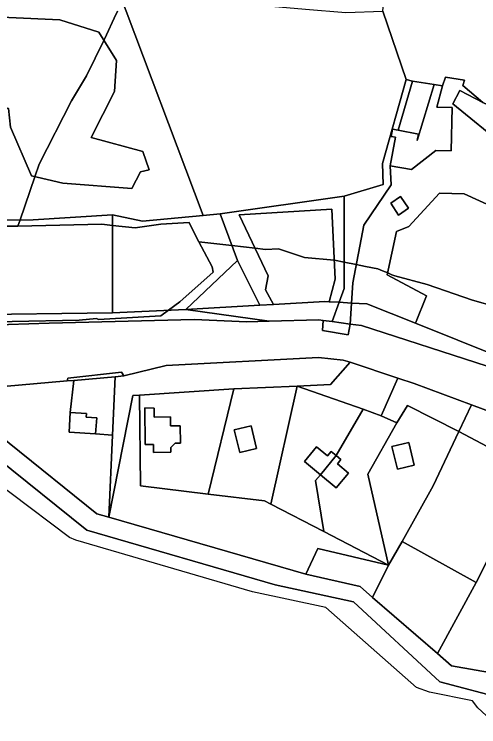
# Model space of a CAD drawing. Extents: x -477304 to -465429, y -1159113 to -1149210.
# Drawn here: x -467814.7 to -467631.9, y -1153116.4 to -1152836.1 of the extents above; entities that cross this region are included whole.
import ezdxf

# ---------------------------------------------------------------- set-up
doc = ezdxf.new("R2010")
doc.units = 0
for name, color, linetype in [('BPEJ_s', 7, 'Continuous'), ('ostatni_s', 7, 'Continuous'), ('PUPFL_s', 7, 'Continuous'), ('trav_porost_s', 7, 'Continuous'), ('voda_s', 7, 'Continuous'), ('zahrada_s', 7, 'Continuous')]:
    doc.layers.add(name, color=color, linetype=linetype)

msp = doc.modelspace()

# ---------------------------------------------------------------- linework, layer by layer
at = {"layer": 'BPEJ_s'}
for points in [[(-467774.08, -1152834.92), (-467775.37, -1152837.74), (-467778.33, -1152844.25), (-467779.38, -1152846.42), (-467786.17, -1152860.37), (-467792.11, -1152870.13), (-467804.84, -1152895.16), (-467806.52, -1152900.02), (-467812.38, -1152917), (-467813.23, -1152919.46), (-467821.7, -1152919.43)], [(-467624.98, -1152951.15), (-467634.31, -1152948.6), (-467652.13, -1152942.45), (-467664.85, -1152939.06), (-467666.04, -1152938.58), (-467667.72, -1152937.9), (-467669.76, -1152937.07), (-467671.64, -1152936.3), (-467676.48, -1152935.34), (-467680.07, -1152934.62), (-467684.83, -1152933.67), (-467688.61, -1152932.91), (-467688.75, -1152932.9), (-467700.49, -1152931.85), (-467710.67, -1152928.46), (-467715.76, -1152928.67), (-467719.84, -1152928.2), (-467729.02, -1152927.14), (-467742, -1152925.65), (-467743.68, -1152922.35), (-467745.87, -1152918.06), (-467756.91, -1152918.7), (-467767.08, -1152920.18), (-467775.99, -1152919.18), (-467780.23, -1152918.7), (-467813.23, -1152919.46), (-467812.38, -1152917), (-467806.52, -1152900.02), (-467804.84, -1152895.16), (-467792.11, -1152870.13), (-467786.17, -1152860.37), (-467779.38, -1152846.42), (-467778.33, -1152844.25), (-467775.37, -1152837.74), (-467774.08, -1152834.92)], [(-467821.7, -1152919.43), (-467813.23, -1152919.46), (-467780.23, -1152918.7), (-467775.99, -1152919.18), (-467767.08, -1152920.18), (-467756.91, -1152918.7), (-467745.87, -1152918.06), (-467743.68, -1152922.35), (-467742, -1152925.65), (-467736.76, -1152935.45), (-467736.33, -1152937.58), (-467749.48, -1152949.24), (-467753.97, -1152952.57), (-467756.91, -1152954.76), (-467781.51, -1152956.24), (-467782.35, -1152955.82), (-467789.14, -1152956.45), (-467841.9, -1152957.44)], [(-467841.9, -1152957.44), (-467789.14, -1152956.45), (-467782.35, -1152955.82), (-467781.51, -1152956.24), (-467756.91, -1152954.76), (-467753.97, -1152952.57), (-467749.48, -1152949.24), (-467736.33, -1152937.58), (-467736.76, -1152935.45), (-467742, -1152925.65), (-467729.02, -1152927.14), (-467719.84, -1152928.2), (-467715.76, -1152928.67), (-467710.67, -1152928.46), (-467700.49, -1152931.85), (-467688.75, -1152932.9), (-467688.61, -1152932.91), (-467684.83, -1152933.67), (-467680.07, -1152934.62), (-467676.48, -1152935.34), (-467671.64, -1152936.3), (-467669.76, -1152937.07), (-467667.72, -1152937.9), (-467666.04, -1152938.58), (-467664.85, -1152939.06), (-467652.13, -1152942.45), (-467634.31, -1152948.6), (-467624.98, -1152951.15)], [(-467790.42, -1153042.99), (-467792.96, -1153041.93), (-467815.91, -1153024.6), (-467831.99, -1153012.87), (-467865.92, -1153000.78), (-467867.37, -1153000), (-467887.98, -1152988.9), (-467890.52, -1152988.27), (-467936.5, -1152982.09), (-467941, -1152981.48), (-467962.05, -1152998.83), (-467962.68, -1152999.35), (-467963.46, -1153000), (-467965.18, -1153001.42), (-467971.02, -1153001.17), (-467975.36, -1153000.99), (-467976.9, -1153000), (-467984.91, -1152994.84), (-467991.91, -1152986.36), (-467998.48, -1152977.03), (-468000.81, -1152974.48), (-468003.36, -1152973.63), (-468039.36, -1152969.71)], [(-467624.13, -1153116.37), (-467632.19, -1153108.95), (-467634.31, -1153106.19), (-467651.28, -1153102.8), (-467656.37, -1153100.89), (-467692, -1153069.5), (-467720.85, -1153063.35), (-467790.42, -1153042.99), (-467792.96, -1153041.93), (-467815.91, -1153024.6)], [(-467624.13, -1153116.37), (-467632.19, -1153108.95), (-467634.31, -1153106.19), (-467651.28, -1153102.8), (-467656.37, -1153100.89), (-467692, -1153069.5), (-467720.85, -1153063.35), (-467790.42, -1153042.99)]]:
    msp.add_lwpolyline(points, dxfattribs=at)
at = {"layer": 'ostatni_s'}
for points in [[(-467669.47, -1152903.04), (-467669.8, -1152894.83), (-467660.47, -1152861.77), (-467657.9, -1152862.43), (-467663.54, -1152881.74), (-467665.78, -1152881.32), (-467666.32, -1152884.22), (-467664.68, -1152884.53), (-467666.79, -1152895.69), (-467666.37, -1152903.29), (-467677.08, -1152919.09), (-467681.43, -1152941.71), (-467681.94, -1152949.72), (-467686.84, -1152949.43), (-467684.83, -1152943.94), (-467684.83, -1152907.7)], [(-467648.37, -1152872.64), (-467642.36, -1152872.79), (-467642.78, -1152889.87), (-467648.79, -1152889.72), (-467658.32, -1152897.2), (-467666.79, -1152895.69), (-467664.68, -1152884.53), (-467666.32, -1152884.22), (-467665.78, -1152881.32), (-467663.54, -1152881.74), (-467655.62, -1152883.24), (-467656.12, -1152885.85), (-467649.46, -1152863.71), (-467646.12, -1152864.29)], [(-467982.29, -1152883.09), (-467975.69, -1152885.82), (-467971.01, -1152890.76), (-467943.37, -1152909.78), (-467925.79, -1152918.51), (-467890.85, -1152938.18), (-467872.05, -1152946.75), (-467850.53, -1152952.56), (-467839.91, -1152953.84), (-467835.76, -1152954.35), (-467775.99, -1152953.58), (-467747.08, -1152952.26), (-467714.33, -1152956.88), (-467723.17, -1152957.12), (-467743.81, -1152956.23), (-467800.9, -1152957.68), (-467832.98, -1152958.68), (-467851.78, -1152956.06), (-467870, -1152952.14), (-467897.91, -1152937.42), (-467922.77, -1152923.55), (-467969.2, -1152897.49), (-467987.04, -1152883.49)], [(-467663.4, -1152915.11), (-467666.54, -1152910.49), (-467662.63, -1152907.84), (-467659.48, -1152912.46)], [(-467693.1, -1152956.58), (-467694.78, -1152956.35), (-467714.33, -1152956.88), (-467747.08, -1152952.26), (-467718.08, -1152950.58), (-467712.6, -1152950.26), (-467692.42, -1152949.09), (-467690.73, -1152949.19), (-467686.84, -1152949.43), (-467689.62, -1152957.04)], [(-467681.94, -1152949.72), (-467682.47, -1152958), (-467689.62, -1152957.04), (-467686.84, -1152949.43)], [(-467554.98, -1153003.32), (-467628.6, -1152974.53), (-467678, -1152958.6), (-467682.47, -1152958), (-467681.94, -1152949.72), (-467675.88, -1152950.08), (-467656.74, -1152957.7), (-467623.43, -1152970.96), (-467612.33, -1152975.38), (-467551.05, -1152999.79), (-467553.68, -1153003.56)], [(-467693.34, -1152960.49), (-467693.1, -1152956.58), (-467689.62, -1152957.04), (-467682.47, -1152958), (-467683.32, -1152962.19)], [(-467768.04, -1152986.08), (-467777.48, -1153034), (-467775.96, -1153001.63), (-467774.89, -1152978.69), (-467771.57, -1152978.39), (-467754.9, -1152974.32), (-467694.97, -1152971.16), (-467685.24, -1152972.13), (-467682.47, -1152973.04), (-467690.28, -1152981.8), (-467703.29, -1152982.38), (-467728.25, -1152983.43), (-467765.35, -1152985.9)], [(-467771.57, -1152978.39), (-467774.89, -1152978.69), (-467791.23, -1152980.14), (-467793.87, -1152980.38), (-467793.53, -1152979.3), (-467772.44, -1152976.91)], [(-467791.23, -1152980.14), (-467774.89, -1152978.69), (-467775.96, -1153001.63), (-467782.62, -1153001.2), (-467782.21, -1152994.9), (-467786.3, -1152994.63), (-467786.2, -1152993.14), (-467792.59, -1152992.72)], [(-467782.62, -1153001.2), (-467793.1, -1153000.52), (-467792.59, -1152992.72), (-467786.2, -1152993.14), (-467786.3, -1152994.63), (-467782.21, -1152994.9)], [(-467751.36, -1153004.85), (-467753.03, -1153006.58), (-467753.01, -1153008.37), (-467759.84, -1153008.44), (-467759.88, -1153005.33), (-467763.15, -1153005.35), (-467763.26, -1152990.99), (-467759.66, -1152991.02), (-467759.62, -1152994.62), (-467753.2, -1152994.54), (-467753.15, -1152998.05), (-467749.34, -1152998.01), (-467749.28, -1153004.81)], [(-467728.08, -1152999.59), (-467721.48, -1152997.98), (-467719.28, -1153006.89), (-467725.89, -1153008.51)], [(-467691.36, -1153009.84), (-467689.98, -1153008.14), (-467688.05, -1153009.73), (-467694.21, -1153017.24), (-467700.46, -1153012.1), (-467695.69, -1153006.26)], [(-467666.05, -1153006.19), (-467659.43, -1153004.56), (-467657.25, -1153013.49), (-467663.84, -1153015.12)], [(-467683.19, -1153016.58), (-467687.96, -1153022.38), (-467694.21, -1153017.24), (-467688.05, -1153009.73), (-467686.13, -1153011.32), (-467687.5, -1153013.02)], [(-467673.74, -1153065.57), (-467678.57, -1153061.2), (-467699.88, -1153056.33), (-467695.2, -1153046.23), (-467667.44, -1153052.83)]]:
    msp.add_lwpolyline(points, close=True, dxfattribs=at)
for points in [[(-467606.16, -1153000.44), (-467634.68, -1152989.8), (-467657.31, -1152981.33), (-467663.66, -1152979.24), (-467682.47, -1152973.04), (-467685.24, -1152972.13), (-467694.97, -1152971.16), (-467754.9, -1152974.32), (-467771.57, -1152978.39), (-467772.44, -1152976.91), (-467793.53, -1152979.3), (-467793.87, -1152980.38), (-467818.85, -1152982.61), (-467843.14, -1152983.36), (-467847.84, -1152983.5), (-467872.93, -1152978.56), (-467878.32, -1152976.94), (-467890.56, -1152973.25), (-467918.55, -1152962.91), (-467933.93, -1152950.47), (-467968.38, -1152916.59), (-468007.23, -1152884.98), (-468017.58, -1152880.64), (-468035.67, -1152874.66)], [(-467870, -1152952.14), (-467851.78, -1152956.06), (-467832.98, -1152958.68), (-467800.9, -1152957.68), (-467743.81, -1152956.23), (-467723.17, -1152957.12), (-467714.33, -1152956.88), (-467694.78, -1152956.35), (-467693.1, -1152956.58), (-467693.34, -1152960.49), (-467683.32, -1152962.19)], [(-467683.32, -1152962.19), (-467682.47, -1152958), (-467678, -1152958.6), (-467628.6, -1152974.53)]]:
    msp.add_lwpolyline(points, dxfattribs=at)
at = {"layer": 'PUPFL_s'}
for points in [[(-467774.08, -1152825.69), (-467740.32, -1152915.32), (-467764.22, -1152917.49), (-467775.99, -1152915.08), (-467807.26, -1152916.99), (-467838.43, -1152917.07), (-467845.98, -1152916.58), (-467853.44, -1152910.44), (-467877.12, -1152896.09), (-467885.58, -1152889.37), (-467890.34, -1152879.91), (-467890.84, -1152876.17), (-467888.02, -1152867.88), (-467887.88, -1152864.44), (-467889.93, -1152853.73), (-467907.53, -1152828.93)], [(-468035.97, -1152966.76), (-467992.04, -1152970.08), (-467977.29, -1152990.41), (-467970.82, -1152996.08), (-467963.68, -1152999.1), (-467956.14, -1152997.87), (-467931.14, -1152977.78), (-467880.89, -1152985.05), (-467857.3, -1152998.61), (-467821.77, -1153010.5), (-467786.15, -1153039.08), (-467712.04, -1153060.58), (-467681.22, -1153067.3), (-467647.17, -1153098.66), (-467621.31, -1153105.49)]]:
    msp.add_lwpolyline(points, dxfattribs=at)
for points in [[(-467835.32, -1152840.42), (-467834.06, -1152836.6), (-467796.68, -1152838.39), (-467781.36, -1152843.24), (-467774.46, -1152854.36), (-467775.14, -1152866.55), (-467784.45, -1152884.64), (-467764.07, -1152890.15), (-467761.54, -1152897.29), (-467764.94, -1152898.12), (-467768.32, -1152904.63), (-467795.54, -1152902.6), (-467807.9, -1152899.69), (-467816.09, -1152880.49), (-467816.92, -1152873.19), (-467833.6, -1152868.58), (-467840.03, -1152860.08), (-467845.96, -1152856.72), (-467841.83, -1152840.17)], [(-467835.32, -1152840.42), (-467841.83, -1152840.17), (-467845.96, -1152856.72), (-467840.03, -1152860.08), (-467833.6, -1152868.58), (-467816.92, -1152873.19), (-467816.09, -1152880.49), (-467807.9, -1152899.69), (-467795.54, -1152902.6), (-467768.32, -1152904.63), (-467764.94, -1152898.12), (-467761.54, -1152897.29), (-467764.07, -1152890.15), (-467784.45, -1152884.64), (-467775.14, -1152866.55), (-467774.46, -1152854.36), (-467781.36, -1152843.24), (-467796.68, -1152838.39), (-467834.06, -1152836.6)], [(-467775.99, -1152953.58), (-467775.99, -1152915.08), (-467764.22, -1152917.49), (-467740.32, -1152915.32), (-467733.69, -1152914.68), (-467726.81, -1152933.03), (-467747.08, -1152952.26)], [(-467807.26, -1152916.99), (-467775.99, -1152915.08), (-467775.99, -1152953.58), (-467835.76, -1152954.35), (-467839.91, -1152953.84), (-467838.43, -1152917.07)]]:
    msp.add_lwpolyline(points, close=True, dxfattribs=at)
at = {"layer": 'trav_porost_s'}
for points in [[(-467740.32, -1152915.32), (-467774.08, -1152825.69), (-467722.62, -1152832.2), (-467700.02, -1152834.1), (-467684.17, -1152835.46), (-467669.66, -1152834.9), (-467660.47, -1152861.77), (-467669.8, -1152894.83), (-467669.47, -1152903.04), (-467684.83, -1152907.7), (-467733.69, -1152914.68)], [(-467668.66, -1152825.26), (-467628.86, -1152829.11), (-467607.13, -1152831.42), (-467618.68, -1152877.02), (-467621.65, -1152874.93), (-467630.27, -1152870.89), (-467638.12, -1152864.16), (-467637.43, -1152862.08), (-467644.98, -1152860.9), (-467646.12, -1152864.29), (-467649.46, -1152863.71), (-467657.9, -1152862.43), (-467660.47, -1152861.77), (-467669.66, -1152834.9)], [(-467663.54, -1152881.74), (-467657.9, -1152862.43), (-467649.46, -1152863.71), (-467656.12, -1152885.85), (-467655.62, -1152883.24)], [(-467621.65, -1152874.93), (-467618.68, -1152877.02), (-467621.51, -1152888.16), (-467642.13, -1152871.34), (-467639.38, -1152866.1), (-467630.27, -1152870.89)], [(-467726.14, -1152915.01), (-467714.69, -1152938.99), (-467715.76, -1152944.56), (-467712.6, -1152950.26), (-467718.08, -1152950.58), (-467726.81, -1152933.03), (-467733.69, -1152914.68), (-467684.83, -1152907.7), (-467684.83, -1152943.94), (-467686.84, -1152949.43), (-467690.73, -1152949.19), (-467688.39, -1152940.31), (-467689.73, -1152912.78)], [(-467619.51, -1152915.01), (-467616.5, -1152907.87), (-467595.7, -1152908.2), (-467584.94, -1152914.83), (-467579.06, -1152918.59), (-467584.05, -1152927.17), (-467590.24, -1152930.1), (-467591.12, -1152944.38), (-467598.4, -1152957.76), (-467604.02, -1152956.48), (-467607.15, -1152960.31), (-467611.65, -1152959.53), (-467611.98, -1152967.17), (-467612.33, -1152975.38), (-467623.43, -1152970.96), (-467656.74, -1152957.7), (-467652.43, -1152946.87), (-467667.88, -1152938.66), (-467664.19, -1152921.57), (-467659.4, -1152919.63), (-467647.38, -1152906.53), (-467637.64, -1152906.8)], [(-467659.48, -1152912.46), (-467662.63, -1152907.84), (-467666.54, -1152910.49), (-467663.4, -1152915.11)], [(-467715.76, -1152944.56), (-467714.69, -1152938.99), (-467726.14, -1152915.01), (-467689.73, -1152912.78), (-467688.39, -1152940.31), (-467690.73, -1152949.19), (-467692.42, -1152949.09), (-467712.6, -1152950.26)], [(-467726.81, -1152933.03), (-467718.08, -1152950.58), (-467747.08, -1152952.26)], [(-467677.4, -1152991.52), (-467703.29, -1152982.38), (-467690.28, -1152981.8), (-467682.47, -1152973.04), (-467663.66, -1152979.24), (-467670.25, -1152994.04)], [(-467639.75, -1153000.27), (-467659.93, -1152990.04), (-467664.17, -1152996.89), (-467670.25, -1152994.04), (-467663.66, -1152979.24), (-467657.31, -1152981.33), (-467634.68, -1152989.8)], [(-467764.97, -1153021.6), (-467765.35, -1152985.9), (-467728.25, -1152983.43), (-467738.37, -1153024.83)], [(-467728.25, -1152983.43), (-467703.29, -1152982.38), (-467713.75, -1153028.79), (-467716.2, -1153027.52), (-467738.37, -1153024.83)], [(-467691.36, -1153009.84), (-467695.69, -1153006.26), (-467700.46, -1153012.1), (-467694.21, -1153017.24), (-467696.11, -1153019.56), (-467692.84, -1153039.64), (-467713.75, -1153028.79), (-467703.29, -1152982.38), (-467677.4, -1152991.52), (-467688.05, -1153009.73), (-467689.98, -1153008.14)], [(-467713.75, -1153028.79), (-467692.84, -1153039.64), (-467667.44, -1153052.83), (-467695.2, -1153046.23), (-467699.88, -1153056.33), (-467777.48, -1153034), (-467768.04, -1152986.08), (-467765.35, -1152985.9), (-467764.97, -1153021.6), (-467738.37, -1153024.83), (-467716.2, -1153027.52)], [(-467662.04, -1153043.52), (-467667.44, -1153052.83), (-467675.51, -1153017.02), (-467664.17, -1152996.89), (-467659.93, -1152990.04), (-467639.75, -1153000.27), (-467649.88, -1153021.59)], [(-467610.79, -1153015.55), (-467639.75, -1153000.27), (-467634.68, -1152989.8), (-467606.16, -1153000.44)], [(-467751.36, -1153004.85), (-467749.28, -1153004.81), (-467749.34, -1152998.01), (-467753.15, -1152998.05), (-467753.2, -1152994.54), (-467759.62, -1152994.62), (-467759.66, -1152991.02), (-467763.26, -1152990.99), (-467763.15, -1153005.35), (-467759.88, -1153005.33), (-467759.84, -1153008.44), (-467753.01, -1153008.37), (-467753.03, -1153006.58)], [(-467686.13, -1153011.32), (-467688.05, -1153009.73), (-467677.4, -1152991.52), (-467670.25, -1152994.04), (-467664.17, -1152996.89), (-467675.51, -1153017.02), (-467667.44, -1153052.83), (-467692.84, -1153039.64), (-467696.11, -1153019.56), (-467694.21, -1153017.24), (-467687.96, -1153022.38), (-467683.19, -1153016.58), (-467687.5, -1153013.02)], [(-467725.89, -1153008.51), (-467719.28, -1153006.89), (-467721.48, -1152997.98), (-467728.08, -1152999.59)], [(-467662.04, -1153043.52), (-467649.88, -1153021.59), (-467639.75, -1153000.27), (-467610.79, -1153015.55), (-467632.96, -1153059.6)], [(-467632.96, -1153059.6), (-467610.79, -1153015.55), (-467606.16, -1153000.44), (-467602.08, -1153003.9), (-467589.34, -1153007.47), (-467579.61, -1153009.64), (-467561.67, -1153015.94), (-467554.16, -1153018.58), (-467551.77, -1153023.64), (-467606.21, -1153111.18), (-467617, -1153099.95), (-467625.4, -1153095.39), (-467642.58, -1153092.37), (-467648.12, -1153087.5)], [(-467659.43, -1153004.56), (-467666.05, -1153006.19), (-467663.84, -1153015.12), (-467657.25, -1153013.49)], [(-467632.96, -1153059.6), (-467648.12, -1153087.5), (-467673.74, -1153065.57), (-467667.44, -1153052.83), (-467662.04, -1153043.52)]]:
    msp.add_lwpolyline(points, close=True, dxfattribs=at)
msp.add_lwpolyline([(-467619.51, -1152915.01), (-467637.64, -1152906.8), (-467647.38, -1152906.53), (-467659.4, -1152919.63), (-467664.19, -1152921.57), (-467667.88, -1152938.66), (-467652.43, -1152946.87), (-467656.74, -1152957.7), (-467675.88, -1152950.08), (-467681.94, -1152949.72), (-467681.43, -1152941.71), (-467677.08, -1152919.09), (-467666.37, -1152903.29), (-467666.79, -1152895.69), (-467658.32, -1152897.2), (-467648.79, -1152889.72), (-467642.78, -1152889.87), (-467642.36, -1152872.79), (-467648.37, -1152872.64), (-467646.12, -1152864.29), (-467644.98, -1152860.9), (-467637.43, -1152862.08), (-467638.12, -1152864.16), (-467630.27, -1152870.89), (-467639.38, -1152866.1), (-467642.13, -1152871.34), (-467621.51, -1152888.16)], dxfattribs=at)
at = {"layer": 'voda_s'}
for points in [[(-468040, -1152958.65), (-467985.78, -1152962.1), (-467970.72, -1152984.96), (-467940.43, -1152970.61), (-467878.32, -1152976.94), (-467872.93, -1152978.56), (-467847.84, -1152983.5), (-467843.14, -1152983.36), (-467816.63, -1153004.77), (-467782.09, -1153032.67), (-467777.48, -1153034), (-467699.88, -1153056.33)], [(-467621.31, -1153105.49), (-467647.17, -1153098.66), (-467681.22, -1153067.3), (-467712.04, -1153060.58), (-467786.15, -1153039.08), (-467821.77, -1153010.5), (-467857.3, -1152998.61), (-467880.89, -1152985.05), (-467931.14, -1152977.78), (-467956.14, -1152997.87), (-467963.68, -1152999.1)], [(-467699.88, -1153056.33), (-467678.57, -1153061.2), (-467673.74, -1153065.57), (-467648.12, -1153087.5), (-467642.58, -1153092.37), (-467625.4, -1153095.39)]]:
    msp.add_lwpolyline(points, dxfattribs=at)
at = {"layer": 'zahrada_s'}
msp.add_lwpolyline([(-467782.62, -1153001.2), (-467775.96, -1153001.63), (-467777.48, -1153034), (-467782.09, -1153032.67), (-467816.63, -1153004.77), (-467843.14, -1152983.36), (-467818.85, -1152982.61), (-467793.87, -1152980.38), (-467791.23, -1152980.14), (-467792.59, -1152992.72), (-467793.1, -1153000.52)], close=True, dxfattribs=at)

doc.saveas('drawing.dxf')
